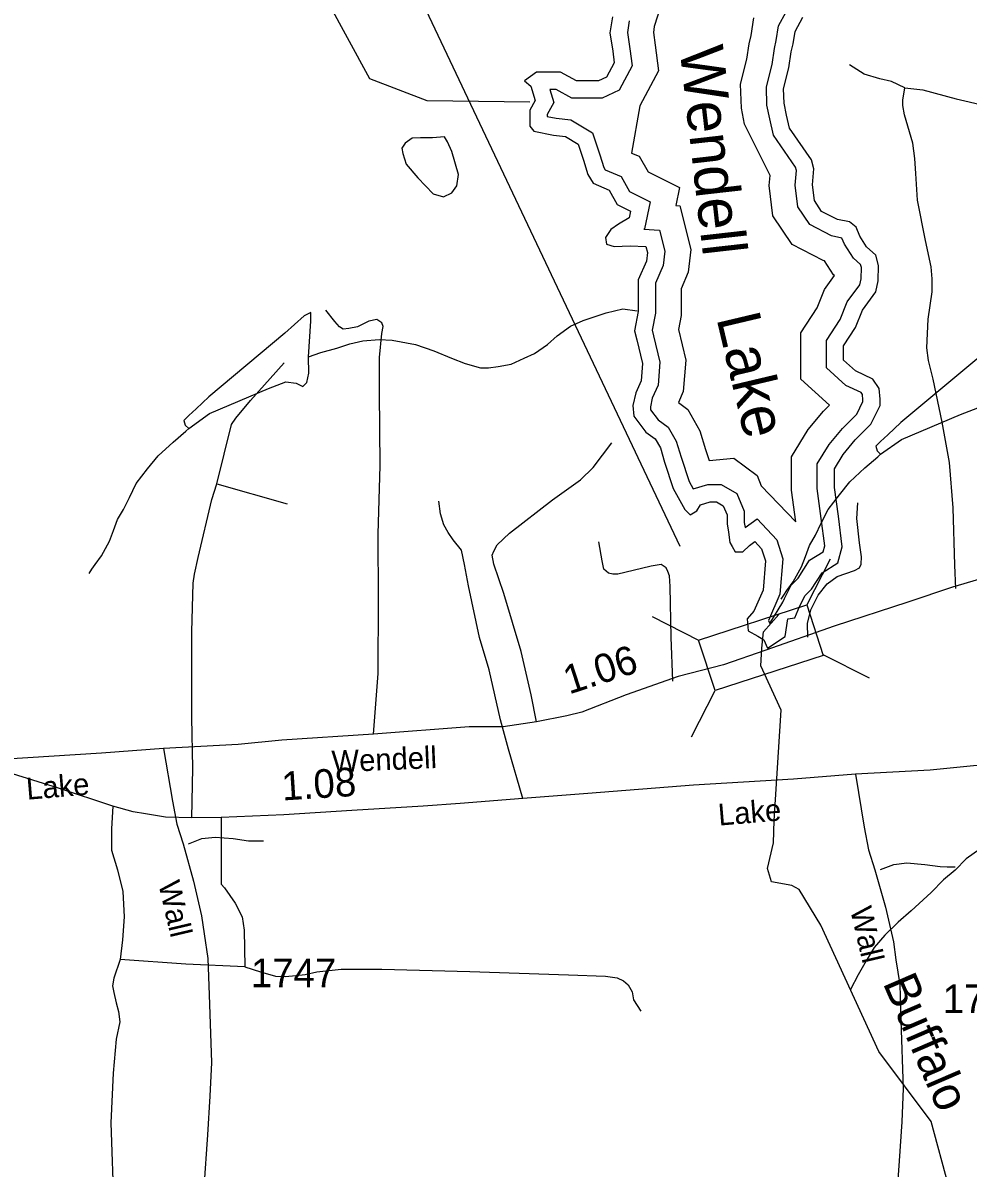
# Model space of a CAD drawing. Extents: x 2169602 to 2449496, y 721995 to 810662.
# Drawn here: x 2426725 to 2430845, y 782463 to 787456 of the extents above; entities that cross this region are included whole.
import ezdxf

# ---------------------------------------------------------------- set-up
doc = ezdxf.new("R2010")
doc.units = 0
doc.layers.add('Default', color=7, linetype='Continuous')

msp = doc.modelspace()

# ---------------------------------------------------------------- linework, layer by layer
at = {"layer": 'Default'}
for p, q in [((2429589.3, 785173.5), (2427174.6, 790278.1)), ((2427569.6, 785446.8), (2427876.7, 785358.8)), ((2430141.9, 784918.1), (2430244.6, 785119.8)), ((2429468.4, 784868.5), (2429670.1, 784765.7)), ((2430211.9, 784702.8), (2430413.6, 784600.1)), ((2429639, 784343.8), (2429741.7, 784545.5))]:
    msp.add_line(p, q, dxfattribs=at)
for points in [[(2428934.5, 787110.4), (2428487.6, 787116.1), (2428236.6, 787213), (2428050.6, 787554.7), (2427815.6, 787894), (2427555.6, 788135.5), (2427446.5, 788167.2), (2426930.6, 788145), (2426680.7, 788179.6), (2426414.5, 788093.2), (2426174.6, 787832.4), (2425793, 787679.3)], [(2429517.7, 787569.1), (2429476.9, 787440.1), (2429473, 787414), (2429481.5, 787359.1), (2429495.5, 787247.2), (2429414.1, 787094.6), (2429378.3, 786888.9), (2429411, 786875), (2429449.7, 786806.6), (2429586.9, 786738.1), (2429570.2, 786660.3), (2429588.8, 786659.2), (2429636.5, 786468.5), (2429625.4, 786369.3), (2429594.2, 786297.5), (2429594.2, 786180.2), (2429582.2, 786119.7), (2429614.9, 785986.4), (2429603.5, 785849.6), (2429581.9, 785800.6), (2429622.7, 785770.6), (2429676.2, 785678.2), (2429700.6, 785596.9), (2429716.7, 785548), (2429823.4, 785558.5), (2429925.1, 785482.4), (2429943.6, 785438.4), (2430093.8, 785281.5), (2430075.6, 785418.5), (2430075.6, 785564.3), (2430147.3, 785683.8), (2430214.3, 785764.2), (2430240.4, 785790.3), (2430115.3, 785902.9), (2430115.3, 786104.9), (2430187.5, 786214.6), (2430218.6, 786294.6), (2430262.5, 786354.3), (2430258.8, 786357.6), (2430219.4, 786419.4), (2430212.8, 786420.8), (2430077.4, 786490.5), (2429994.4, 786614.9), (2429978.3, 786747.8), (2429982.2, 786790.5), (2429870.4, 787015.3), (2429856.6, 787084.6), (2429853.1, 787188.9), (2429880.3, 787297.7), (2429890.6, 787365.4), (2429899.1, 787401.5), (2429911.2, 787479)], [(2429294.2, 787482.6), (2429283.8, 787413.6), (2429296.3, 787333.1), (2429302.6, 787282.9), (2429269.1, 787220.2), (2429233.6, 787203.4), (2429137.4, 787203.4), (2429068.3, 787241.1), (2428963.8, 787241.1), (2428911.5, 787203.4), (2428938.7, 787180.4), (2428957.5, 787117.7), (2428934.5, 787075.8), (2428934.5, 787006.8), (2428951.2, 786983.8), (2429037, 786967.1), (2429089.3, 786960.8), (2429145.7, 786927.4), (2429168.7, 786858.3), (2429187.6, 786795.6), (2429210.6, 786756.9), (2429279.6, 786727.6), (2429315.1, 786664.9), (2429373.7, 786635.6), (2429367.4, 786606.3), (2429321.4, 786579.1), (2429287.9, 786556.1), (2429264.9, 786520.6), (2429269.1, 786491.3), (2429302.6, 786480.8), (2429371.6, 786485), (2429440.6, 786480.8), (2429446.9, 786455.7), (2429442.7, 786418.1), (2429407.2, 786336.5), (2429407.2, 786198.5), (2429390.4, 786113.8), (2429400.9, 786074), (2429426, 785971.6), (2429419.7, 785896.3), (2429396.7, 785844), (2429384.1, 785787.5), (2429388.3, 785741.5), (2429440.6, 785672.5), (2429480.4, 785643.2), (2429503.4, 785603.5), (2429522.2, 785540.7), (2429559.8, 785426.7), (2429610, 785334.7), (2429633, 785311.7), (2429662.3, 785328.4), (2429679, 785355.6), (2429720.9, 785368.2), (2429748.1, 785368.2), (2429777.3, 785351.4), (2429794.1, 785311.7), (2429794.1, 785272), (2429800.3, 785236.4), (2429806.6, 785190.4), (2429817.1, 785173.7), (2429829.6, 785150.7), (2429863.1, 785150.7), (2429892.4, 785177.8), (2429915.4, 785194.6), (2429944.7, 785163.2), (2429961.4, 785110.9), (2429950.9, 784983.3), (2429911.2, 784891.3), (2429881.9, 784857.8), (2429886.1, 784805.6), (2429927.9, 784782.6), (2429955.1, 784765.8), (2429969.8, 784730.3), (2430047.1, 784780.5), (2430059.7, 784857.8), (2430089, 784862), (2430112, 784914.3), (2430135, 784960.3), (2430162.2, 784987.5), (2430208.2, 785058.6), (2430277.2, 785102.6), (2430296, 785171.6), (2430279.3, 785305.4), (2430262.6, 785430.9), (2430262.6, 785512.5), (2430300.2, 785575.2), (2430352.5, 785638), (2430421.5, 785707), (2430461.3, 785788.6), (2430461.3, 785815.7), (2430457.1, 785861.8), (2430429.9, 785903.6), (2430354.6, 785939.1), (2430302.3, 785986.2), (2430302.3, 786048.9), (2430354.6, 786128.4), (2430383.9, 786203.7), (2430442.4, 786283.2), (2430452.9, 786331.3), (2430455, 786398.2), (2430442.4, 786444.2), (2430402.7, 786479.8), (2430373.4, 786525.8), (2430356.7, 786565.5), (2430327.4, 786588.5), (2430275.1, 786599), (2430206.1, 786634.5), (2430174.7, 786681.6), (2430166.4, 786750.6), (2430172.6, 786819.6), (2430162.2, 786859.4), (2430066, 786997.4), (2430053.4, 787053.9), (2430043, 787106.2), (2430040.9, 787168.9), (2430063.9, 787260.9), (2430074.3, 787330), (2430082.7, 787365.5), (2430091.1, 787418.8), (2430124.5, 787481.6)], [(2429367.5, 787465.6), (2429359.6, 787413.8), (2429370.6, 787343.5), (2429380, 787268.6), (2429323.6, 787162.9), (2429250.3, 787128.4), (2429118.2, 787128.4), (2429049.2, 787166.1), (2429021.3, 787166.1), (2429038.4, 787109.1), (2429009.5, 787056.6), (2429009.5, 787048.9), (2429048.6, 787041.2), (2429113.9, 787033.4), (2429208, 786977.6), (2429240.2, 786881), (2429256.7, 786826), (2429262.5, 786816.3), (2429332.3, 786786.7), (2429369.1, 786721.7), (2429459.2, 786676.7), (2429433.9, 786558.5), (2429430.7, 786556.6), (2429500, 786552.4), (2429522.9, 786460.8), (2429516, 786398.5), (2429482.2, 786320.9), (2429482.2, 786191.1), (2429467.3, 786116.2), (2429473.6, 786092.5), (2429501.7, 785977.5), (2429493.4, 785877.5), (2429468.3, 785820.5), (2429459.9, 785782.7), (2429461.1, 785769.7), (2429493.8, 785726.4), (2429537.4, 785694.3), (2429572.7, 785633.4), (2429593.7, 785563.3), (2429628.9, 785456.7), (2429646.6, 785424.2), (2429709.9, 785443.2), (2429768, 785443.2), (2429836.6, 785404), (2429869.1, 785326.8), (2429869.1, 785278.5), (2429873, 785256.5), (2429924.9, 785294.3), (2430011, 785202.1), (2430037.4, 785119.6), (2430024.7, 784964.9), (2429975.4, 784850.8), (2429980.5, 784838.2), (2430037.1, 784930.4), (2430044.1, 784946.2), (2430073.3, 785004.8), (2430103.5, 785034.9), (2430154.1, 785113.1), (2430212.5, 785150.3), (2430219.8, 785177), (2430204.9, 785295.8), (2430187.6, 785425.9), (2430187.6, 785533.3), (2430238.9, 785618.8), (2430297.1, 785688.6), (2430359.6, 785751.1), (2430386.3, 785805.8), (2430386.3, 785812.3), (2430384.1, 785836.5), (2430378.6, 785844.9), (2430312.6, 785876), (2430227.3, 785952.8), (2430227.3, 786071.4), (2430287.6, 786163), (2430317.6, 786240.2), (2430372.5, 786314.8), (2430378.1, 786340.5), (2430379.7, 786389.3), (2430375.9, 786403.1), (2430345, 786430.8), (2430306.7, 786490.9), (2430295.1, 786518.5), (2430250.1, 786527.5), (2430154.5, 786576.8), (2430102.4, 786654.9), (2430090.9, 786749.5), (2430096.7, 786813.3), (2430093, 786827.4), (2429996, 786966.7), (2429980, 787038.4), (2429968.2, 787097.5), (2429965.6, 787176.9), (2429990.3, 787275.7), (2430000.6, 787344.2), (2430009, 787379.9), (2430018.9, 787443), (2430051.9, 787504.9)], [(2430569.8, 787173.5), (2430510.5, 787200.9), (2430460.3, 787212.3), (2430391.9, 787232.8), (2430328, 787273.9)], [(2430569.8, 787173.5), (2430647.4, 787164.4), (2430793.4, 787125.6), (2430912.1, 787098.2), (2430971.4, 787086.8), (2431076.3, 787091.4), (2431188.1, 787107.4), (2431293.1, 787111.9), (2431425.4, 787100.5), (2431635.3, 787064), (2431712.9, 787059.4), (2431822.4, 787068.6), (2431957, 787098.2), (2432046, 787148.4), (2432107.6, 787184.9), (2432151, 787200.9), (2432208, 787200.9), (2432246.8, 787187.2)], [(2430791.2, 784990.1), (2430786.6, 785092.7), (2430779.7, 785341.4), (2430763.8, 785539.9), (2430731.8, 785715.6), (2430693, 785902.7), (2430672.5, 785984.8), (2430665.7, 786039.6), (2430670.2, 786165.1), (2430688.5, 786283.7), (2430688.5, 786340.7), (2430683.9, 786393.2), (2430658.8, 786507.3), (2430624.6, 786683), (2430617.8, 786799.3), (2430613.2, 786865.5), (2430604.1, 786931.7), (2430567.6, 787054.9), (2430560.7, 787095.9), (2430560.7, 787118.8), (2430569.8, 787173.5)], [(2428562.6, 786959.1), (2428510.6, 786955.8), (2428458.6, 786955.8), (2428421.7, 786953.6), (2428391.4, 786932), (2428376.2, 786910.3), (2428380.5, 786886.5), (2428395.7, 786841), (2428445.6, 786780.4), (2428513.8, 786711.1), (2428558.3, 786698.1), (2428595.1, 786715.4), (2428616.8, 786745.7), (2428623.3, 786795.5), (2428595.1, 786895.2), (2428575.6, 786938.5), (2428562.6, 786959.1)], [(2427969.4, 786000.3), (2427980, 786155.7), (2427980, 786193.9), (2427950.6, 786179.2), (2427867, 786103.3), (2427535.5, 785826.6), (2427479.7, 785773.4), (2427447.4, 785744), (2427426.8, 785723.4), (2427432.7, 785702.8), (2427447.3, 785688.5), (2427538.6, 785752.8), (2427795.6, 785861.6), (2427871.1, 785891), (2427915.3, 785885.1), (2427944.7, 785870.4), (2427962.4, 785888.1), (2427971.2, 785929.3), (2427969.4, 786000.3)], [(2427969.4, 786000.3), (2428022.7, 786018.9), (2428092.5, 786037.5), (2428150.3, 786057.6), (2428206.3, 786070.2), (2428277.8, 786076.5), (2428333.8, 786072.9), (2428435.9, 786053.8), (2428516.1, 786026.3), (2428592.4, 785994.9), (2428652.7, 785971.2), (2428718.7, 785951.9), (2428754.8, 785952.1), (2428796.6, 785958.3), (2428852.4, 785968.6), (2428910.2, 785995.1), (2428954.1, 786015.3), (2429011.9, 786053.6), (2429053.9, 786091.9), (2429111.6, 786134.3), (2429167.1, 786158.7), (2429266.8, 786191.5), (2429340.4, 786210), (2429403, 786200.9)], [(2428253.5, 784354.5), (2428273.3, 784620.3), (2428275.1, 784941.8), (2428273.3, 785227.3), (2428282.3, 785527.3), (2428278.7, 785845.2), (2428278.7, 785997.8), (2428289.4, 786102), (2428294.8, 786132.5), (2428289.4, 786148.7), (2428267.9, 786163), (2428232, 786155.9), (2428183.5, 786130.7), (2428145.8, 786123.5), (2428120.6, 786121.7), (2428104.5, 786130.7), (2428084.7, 786154.1), (2428045.2, 786204.4)], [(2430985.2, 785887.5), (2430995.9, 786042.9), (2430995.9, 786081.1), (2430966.4, 786066.4), (2430882.9, 785990.5), (2430551.3, 785713.7), (2430495.6, 785660.6), (2430463.2, 785631.2), (2430442.6, 785610.6), (2430448.5, 785590), (2430463.1, 785575.7), (2430554.4, 785640), (2430811.5, 785748.7), (2430887, 785778.2), (2430931.1, 785772.3), (2430960.5, 785757.6), (2430978.2, 785775.3), (2430987, 785816.4), (2430985.2, 785887.5)], [(2427569.6, 785446.8), (2427634.2, 785705.4), (2427652.2, 785732.3), (2427716.8, 785809.5), (2427864.1, 785974.8)], [(2432662.1, 785816.9), (2432297.8, 785652.5), (2431362.7, 785223.8), (2430978.2, 785056.2), (2430776.4, 784995.5), (2430582.3, 784931.1), (2430261.3, 784826.7), (2429963.3, 784720.8)], [(2427013.7, 785056.3), (2427025.2, 785074.5), (2427039.1, 785094.7), (2427067.2, 785132.6), (2427102.5, 785197), (2427119.9, 785243.1), (2427137.7, 785291.1), (2427163.4, 785335.1), (2427189, 785387.6), (2427218.7, 785447.6), (2427267.9, 785511.9), (2427313.9, 785568.3), (2427379.7, 785628.5), (2427435.3, 785676.9), (2427447.3, 785688.5)], [(2428962.9, 784408.3), (2428939.6, 784526.9), (2428896.5, 784715.5), (2428821.1, 784968.7), (2428778, 785096.2), (2428770.8, 785135.7), (2428778, 785153.7), (2428792.3, 785180.6), (2428846.2, 785230.9), (2429033, 785376.4), (2429155.1, 785464.4), (2429210.8, 785518.3), (2429291.6, 785626)], [(2430029.5, 784943.5), (2430041, 784961.6), (2430054.9, 784981.8), (2430083, 785019.8), (2430118.3, 785084.2), (2430135.7, 785130.2), (2430153.6, 785178.3), (2430179.2, 785222.2), (2430204.8, 785274.7), (2430234.6, 785334.8), (2430283.8, 785399.1), (2430329.7, 785455.4), (2430395.5, 785515.7), (2430451.1, 785564.1), (2430463.1, 785575.7)], [(2427461.8, 783990.2), (2427465.4, 784207.5), (2427461.8, 784428.4), (2427461.8, 784802), (2427467.2, 785013.9), (2427472.6, 785053.4), (2427488.7, 785125.3), (2427548, 785378.5), (2427569.6, 785446.8)], [(2428904, 784074.6), (2428841.1, 784290.1), (2428805.9, 784418.1), (2428756.8, 784635.8), (2428715.4, 784776.8), (2428666.7, 785001.2), (2428649, 785094.7), (2428636.4, 785157.6), (2428600.5, 785202.5), (2428578.9, 785234.8), (2428559.2, 785267.2), (2428544.8, 785315.6), (2428537.6, 785371.3)], [(2430146.5, 784778.3), (2430144.7, 784837.6), (2430159.1, 784896.9), (2430191.4, 784961.5), (2430230.9, 785010), (2430274, 785042.3), (2430349.5, 785069.3), (2430371, 785080), (2430378.2, 785096.2), (2430380, 785128.5), (2430371, 785189.6), (2430360.2, 785295.6), (2430363.8, 785363.8)], [(2429557.4, 784586.1), (2429550.2, 784778.3), (2429546.7, 784999.2), (2429543.1, 785045.9), (2429535.9, 785063.9), (2429528.7, 785080), (2429507.1, 785094.4), (2429464, 785087.2), (2429349.1, 785060.3), (2429318.6, 785053.1), (2429297, 785053.1), (2429277.2, 785056.7), (2429257.5, 785074.7), (2429250.3, 785110.6), (2429235.9, 785193.2)], [(2427338.1, 784293.1), (2427067.5, 784272.5), (2426631.7, 784244.9), (2426171.9, 784209), (2425888.2, 784187.4), (2425615.2, 784165.9), (2425453, 784154.1), (2425142.8, 784135.3), (2424846, 784116.4), (2424573.5, 784104.8), (2424446, 784103), (2424331, 784106.6), (2424243, 784121), (2424189.1, 784130), (2424101.1, 784153.3), (2423864.1, 784232.3), (2423437.9, 784364.7), (2423360, 784389.9), (2423323.5, 784406.5), (2422815.2, 784582.6), (2422355.4, 784728), (2421915.6, 784853.3), (2421855.5, 784872.5), (2421775.3, 784896.9)], [(2430368.4, 781147), (2430377.8, 781199), (2430347.7, 781379.5), (2430351.7, 781433.6), (2430441.4, 781516.2), (2430490.5, 781649.6), (2430754.4, 782024.7), (2430760.5, 782382.1), (2430683.4, 782665.8), (2430456.4, 782972.2), (2430202.4, 783522), (2430108, 783677.9), (2430076.5, 783695.1), (2429987.8, 783711.1), (2429971.2, 783769.2), (2429996.1, 783881.1), (2429999.4, 783978.8), (2430029.5, 784460.3), (2429941.2, 784653), (2429945.1, 784730.7), (2429952.6, 784801.2), (2430020, 784877.2)], [(2430353.9, 784180.3), (2430083.3, 784159.6), (2429647.5, 784132.1), (2429187.8, 784096.2), (2428904, 784074.6), (2428631, 784053), (2428468.8, 784041.3), (2428158.7, 784022.5), (2427861.9, 784003.5), (2427589.3, 783992), (2427461.8, 783990.2), (2427346.9, 783993.8), (2427258.8, 784008.1), (2427205, 784017.1), (2427117, 784040.5), (2426879.9, 784119.5), (2426453.8, 784251.9), (2426375.8, 784277.1), (2426339.3, 784293.7), (2425831, 784469.7), (2425371.2, 784615.2), (2424931.4, 784740.5), (2424871.3, 784759.7), (2424791.1, 784784)], [(2429963.3, 784720.8), (2429778.3, 784658), (2429580.4, 784607.2), (2429355, 784526.3), (2429160.5, 784451.4), (2429095.7, 784434.8), (2428962.9, 784408.3), (2428818, 784386.9), (2428669.7, 784386.8), (2428253.5, 784354.5), (2427853, 784329.3), (2427663.2, 784310.8), (2427338.1, 784293.1)], [(2432979.2, 784608), (2432794.2, 784545.2), (2432596.2, 784494.4), (2432370.9, 784413.4), (2432176.3, 784338.6), (2432111.5, 784322), (2431978.8, 784295.5), (2431833.8, 784274.1), (2431685.5, 784273.9), (2431269.3, 784241.6), (2430868.8, 784216.5), (2430679, 784197.9), (2430353.9, 784180.3)], [(2427338.1, 784293.1), (2427376.6, 784062.9), (2427395.2, 783963.4), (2427423, 783876.6), (2427468.8, 783713.7), (2427503.5, 783562.4), (2427514.2, 783484.4), (2427531.3, 783377.1), (2427536.1, 783219.1), (2427546.4, 782923.5), (2427540, 782777.1), (2427529.3, 782608.4), (2427512.7, 782378.1)], [(2430353.9, 784180.3), (2430392.5, 783950.1), (2430411, 783850.6), (2430438.8, 783763.7), (2430484.7, 783600.8), (2430519.3, 783449.6), (2430530, 783371.6), (2430547.1, 783264.3), (2430552, 783106.2), (2430562.2, 782810.6), (2430555.9, 782664.3), (2430545.1, 782495.5), (2430528.6, 782265.3)], [(2431286.3, 784104), (2431262.6, 784080.1), (2431228.9, 784049.9), (2431184.8, 784007.5), (2431143.2, 783979.3), (2431101.2, 783958.9), (2431025.9, 783922.4), (2430952.1, 783887.7), (2430896.3, 783853.5), (2430836.5, 783811), (2430788.9, 783762.7), (2430737.2, 783720.5), (2430683.7, 783664.2), (2430596.1, 783585.3), (2430540.6, 783535.3), (2430482.7, 783478.7), (2430435.6, 783424.6), (2430399.9, 783366.3), (2430366.1, 783306.1), (2430332.1, 783241.3)], [(2427117, 784040.5), (2427111.6, 783941.7), (2427111.6, 783850.1), (2427136.7, 783763.9), (2427160.1, 783668.7), (2427165.5, 783559.1), (2427158.3, 783458.6), (2427149.3, 783372.4)], [(2427589.3, 783992), (2427589.3, 783701), (2427603.7, 783684.9), (2427650.4, 783618.4), (2427680.9, 783559.1), (2427689.9, 783499.9), (2427691.7, 783340)], [(2427446.5, 783877.5), (2427504.7, 783900), (2427562.8, 783906.6), (2427640.7, 783900), (2427708.1, 783890.7), (2427738.4, 783889.4), (2427772.8, 783889.4)], [(2430462.4, 783764.7), (2430520.5, 783787.2), (2430578.6, 783793.8), (2430656.5, 783787.2), (2430723.9, 783777.9), (2430754.3, 783776.6), (2430788.6, 783776.6)], [(2427149.3, 783372.4), (2427120.6, 783291.5), (2427115.2, 783257.4), (2427120.6, 783228.7), (2427131.3, 783183.8), (2427142.1, 783146.1), (2427147.5, 783101.2), (2427131.3, 783025.7), (2427118.8, 782876.7), (2427108, 782661.1), (2427120.6, 782282.2)], [(2427691.7, 783340), (2427434.9, 783352.6), (2427149.3, 783372.4)], [(2427691.7, 783340), (2427759.9, 783318.5), (2427826.4, 783300.5), (2427869.5, 783298.7), (2427914.4, 783302.3), (2427955.7, 783307.7), (2428006, 783318.5), (2428112, 783331.1), (2428289.8, 783331.1), (2428672.3, 783320.3), (2429103.4, 783305.9), (2429265, 783300.5), (2429315.3, 783293.3), (2429342.2, 783279), (2429363.8, 783262.8), (2429379.9, 783232.3), (2429387.1, 783196.3), (2429417.7, 783147.9)]]:
    msp.add_lwpolyline(points, dxfattribs=at)
msp.add_lwpolyline([(2429670.1, 784765.7), (2430141.6, 784919.1), (2430213.2, 784698.8), (2429741.7, 784545.5)], close=True, dxfattribs=at)

# ---------------------------------------------------------------- texts
for s, height, rotation, p in [('Wendell', 190, 276.4566, (2429586.8, 787346.1)), ('Lake', 190, 283.3404, (2429747.3, 786169.5)), ('1.06', 125, 18.0147, (2429105.4, 784527.7)), ('Wendell', 95, 2.4219, (2428072.6, 784188.2)), ('1.08', 125, 3.6602, (2427856.1, 784065.8)), ('Lake', 95, 4.7701, (2426743.1, 784069.1)), ('Lake', 95, 4.7701, (2429758.9, 783956.3)), ('Wall', 95, 283.2041, (2427314.3, 783703.5)), ('Wall', 95, 283.2041, (2430330.1, 783590.6)), ('Buffalo', 150, 293.3462, (2430471.5, 783271.2))]:
    msp.add_text(s, height=height, rotation=rotation, dxfattribs=at).set_placement(p)
for p in [(2427718.6, 783251.7), (2430734.5, 783138.9)]:
    msp.add_text('1747', height=125, dxfattribs=at).set_placement(p)

doc.saveas('drawing.dxf')
